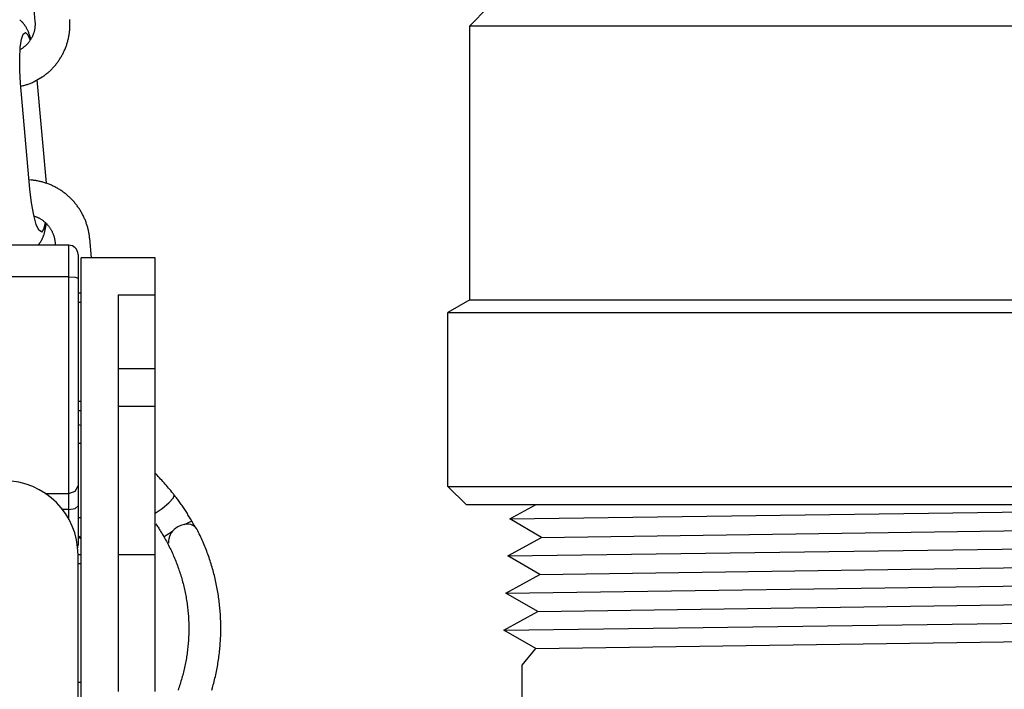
# Model space of a CAD drawing. Extents: x -285 to 5863, y 308 to 3178.
# Tile 356 of 622: x 1791.17 to 1794.49, y 974.29 to 976.55. Entities that reach past the tile are written whole.
import ezdxf

# ---------------------------------------------------------------- set-up
doc = ezdxf.new("R2010")
doc.units = 0
doc.header["$MEASUREMENT"] = 0
doc.header["$PDSIZE"] = 1
doc.layers.get('DEFPOINTS').update_dxf_attribs({"linetype": 'CONTINUOUS'})
for name, color, linetype in [('DIM', 3, 'CONTINUOUS'), ('GALV-4', 4, 'CONTINUOUS'), ('SPILL-BUCKET', 1, 'CONTINUOUS'), ('SWIVEL-ADAPTOR', 1, 'CONTINUOUS')]:
    doc.layers.add(name, color=color, linetype=linetype)
doc.styles.add('SIMPLEX', font='simplex')
doc.dimstyles.new('DIM64', dxfattribs={"dimscale": 64, "dimtxt": 0.09375, "dimasz": 0.09375, "dimexe": 0.0625, "dimexo": 0.0625, "dimgap": 0.046875, "dimtad": 1, "dimdec": 4, "dimzin": 3, "dimdsep": 46, "dimlunit": 4, "dimtxsty": 'SIMPLEX', "dimcen": 0, "dimclrd": 256, "dimclre": 256, "dimclrt": 256, "dimadec": 0, "dimazin": 0, "dimtfac": 1, "dimtdec": 4, "dimtmove": 0, "dimatfit": 3, "dimfxl": 1, "dimfrac": 2, "dimtolj": 1, "dimtzin": 0, "dimarcsym": 0})

# ---------------------------------------------------------------- blocks, each defined once
blk = doc.blocks.new('*D13')
at = {"layer": 'DEFPOINTS', "color": 0, "transparency": 16777216}
for p in [(1368.5472, 978.296), (2031.7725, 978.0147), (1368.5472, 700.5233)]:
    blk.add_point(p, dxfattribs=at)
at = {"layer": 'DIM', "lineweight": -2, "transparency": 16777216}
for p, q in [((1368.5472, 974.296), (1368.5472, 696.5233)), ((2031.7725, 974.0147), (2031.7725, 696.5233)), ((2025.7725, 700.5233), (1374.5472, 700.5233))]:
    blk.add_line(p, q, dxfattribs=at)
at = {"layer": 'DIM', "transparency": 16777216}
for points in [[(1374.5472, 701.5233), (1374.5472, 699.5233), (1368.5472, 700.5233)], [(2025.7725, 701.5233), (2025.7725, 699.5233), (2031.7725, 700.5233)]]:
    blk.add_solid(points, dxfattribs=at)
at = {"layer": 'DIM', "transparency": 16777216, "insert": (1700.1599, 708.0947), "char_height": 6, "attachment_point": 5, "style": 'SIMPLEX'}
blk.add_mtext('\\A1;55\'-3 1/4" (F.V. TANK SLAB)', dxfattribs=at)

msp = doc.modelspace()

# ---------------------------------------------------------------- linework, layer by layer
at = {"layer": 'GALV-4', "linetype": 'Continuous'}
for p, q in [((1792.82076, 974.8624), (1792.90692, 974.9098)), ((1792.92765, 974.79994), (1792.82076, 974.8624)), ((1792.8138, 974.73748), (1792.92765, 974.79994)), ((1792.92103, 974.67502), (1792.8138, 974.73748)), ((1792.80685, 974.61257), (1792.92103, 974.67502)), ((1792.91441, 974.55011), (1792.80685, 974.61257)), ((1792.80022, 974.48765), (1792.91441, 974.55011)), ((1792.90778, 974.42519), (1792.80022, 974.48765)), ((1792.90716, 974.42555), (1792.86127, 974.36946)), ((1792.86127, 974.36946), (1792.86127, 972.86965))]:
    msp.add_line(p, q, dxfattribs=at)
at = {"layer": 'GALV-4', "color": 7, "linetype": 'Continuous'}
for p, q in [((1792.82076, 974.8624), (1796.29527, 974.9098)), ((1792.92765, 974.79994), (1797.29158, 974.8624)), ((1792.8138, 974.73748), (1797.40527, 974.79994)), ((1792.92103, 974.67502), (1797.29821, 974.73748)), ((1792.80685, 974.61257), (1797.41222, 974.67502)), ((1792.91441, 974.55011), (1797.30483, 974.61257)), ((1792.80053, 974.48747), (1797.41918, 974.55011)), ((1792.90778, 974.42519), (1797.30483, 974.48775))]:
    msp.add_line(p, q, dxfattribs=at)
at = {"layer": 'SPILL-BUCKET', "color": 1}
for p, q in [((1791.18586, 976.89859), (1791.21838, 976.54112)), ((1791.16819, 976.54512), (1791.16698, 976.54603)), ((1791.16938, 976.54419), (1791.16819, 976.54512)), ((1791.17054, 976.54324), (1791.16938, 976.54419)), ((1791.17169, 976.54225), (1791.17054, 976.54324)), ((1791.17281, 976.54126), (1791.17169, 976.54225)), ((1791.17391, 976.54023), (1791.17281, 976.54126)), ((1791.17498, 976.53919), (1791.17391, 976.54023)), ((1791.17605, 976.53812), (1791.17498, 976.53919)), ((1791.17708, 976.53704), (1791.17605, 976.53812)), ((1791.1781, 976.53592), (1791.17708, 976.53704)), ((1791.1791, 976.53479), (1791.1781, 976.53592)), ((1791.18009, 976.53361), (1791.1791, 976.53479)), ((1791.18106, 976.53243), (1791.18009, 976.53361)), ((1791.21838, 976.54112), (1791.21846, 976.54023)), ((1791.21846, 976.54023), (1791.21852, 976.53934)), ((1791.21852, 976.53934), (1791.21866, 976.53725)), ((1791.21866, 976.53725), (1791.21874, 976.53515)), ((1791.21874, 976.53515), (1791.21879, 976.53306)), ((1791.33607, 976.54537), (1791.33588, 976.548)), ((1791.33626, 976.54226), (1791.33607, 976.54537)), ((1791.3364, 976.53914), (1791.33626, 976.54226)), ((1791.3365, 976.53602), (1791.3364, 976.53914)), ((1791.33655, 976.53291), (1791.3365, 976.53602)), ((1791.17889, 976.49804), (1791.18621, 976.50332)), ((1791.18203, 976.53119), (1791.18106, 976.53243)), ((1791.18297, 976.52994), (1791.18203, 976.53119)), ((1791.18392, 976.52863), (1791.18297, 976.52994)), ((1791.18485, 976.52731), (1791.18392, 976.52863)), ((1791.18579, 976.52591), (1791.18485, 976.52731)), ((1791.1867, 976.52449), (1791.18579, 976.52591)), ((1791.18621, 976.50332), (1791.19437, 976.4964)), ((1791.18765, 976.52297), (1791.1867, 976.52449)), ((1791.18856, 976.52144), (1791.18765, 976.52297)), ((1791.18952, 976.51977), (1791.18856, 976.52144)), ((1791.19045, 976.5181), (1791.18952, 976.51977)), ((1791.19143, 976.51624), (1791.19045, 976.5181)), ((1791.19238, 976.51437), (1791.19143, 976.51624)), ((1791.19339, 976.5123), (1791.19238, 976.51437)), ((1791.19436, 976.51021), (1791.19339, 976.5123)), ((1791.1954, 976.50786), (1791.19436, 976.51021)), ((1791.19642, 976.50548), (1791.1954, 976.50786)), ((1791.19736, 976.50317), (1791.19642, 976.50548)), ((1791.19827, 976.50084), (1791.19736, 976.50317)), ((1791.19912, 976.49857), (1791.19827, 976.50084)), ((1791.21364, 976.50019), (1791.21296, 976.49823)), ((1791.21428, 976.50217), (1791.21364, 976.50019)), ((1791.21488, 976.50417), (1791.21428, 976.50217)), ((1791.21544, 976.50617), (1791.21488, 976.50417)), ((1791.21595, 976.5082), (1791.21544, 976.50617)), ((1791.21643, 976.51022), (1791.21595, 976.5082)), ((1791.21686, 976.51227), (1791.21643, 976.51022)), ((1791.21724, 976.51432), (1791.21686, 976.51227)), ((1791.21759, 976.51638), (1791.21724, 976.51432)), ((1791.21789, 976.51844), (1791.21759, 976.51638)), ((1791.21815, 976.52052), (1791.21789, 976.51844)), ((1791.21836, 976.5226), (1791.21815, 976.52052)), ((1791.21854, 976.52469), (1791.21836, 976.5226)), ((1791.21866, 976.52677), (1791.21854, 976.52469)), ((1791.21875, 976.52887), (1791.21866, 976.52677)), ((1791.21879, 976.53096), (1791.21875, 976.52887)), ((1791.21879, 976.53306), (1791.21879, 976.53096)), ((1791.33416, 976.49877), (1791.3346, 976.50185)), ((1791.3346, 976.50185), (1791.335, 976.50493)), ((1791.335, 976.50493), (1791.33535, 976.50803)), ((1791.33535, 976.50803), (1791.33565, 976.51113)), ((1791.33565, 976.51113), (1791.33591, 976.51423)), ((1791.33591, 976.51423), (1791.33613, 976.51734)), ((1791.33613, 976.51734), (1791.3363, 976.52044)), ((1791.3363, 976.52044), (1791.33643, 976.52356)), ((1791.33643, 976.52356), (1791.33652, 976.52667)), ((1791.33652, 976.52667), (1791.33655, 976.52979)), ((1791.33655, 976.52979), (1791.33655, 976.53291)), ((1791.16893, 976.45341), (1791.17298, 976.48096)), ((1791.17298, 976.48096), (1791.17889, 976.49804)), ((1791.19539, 976.46791), (1791.19403, 976.46636)), ((1791.19437, 976.4964), (1791.20274, 976.47781)), ((1791.19672, 976.46949), (1791.19539, 976.46791)), ((1791.19801, 976.47111), (1791.19672, 976.46949)), ((1791.19927, 976.47275), (1791.19801, 976.47111)), ((1791.19995, 976.49628), (1791.19912, 976.49857)), ((1791.20049, 976.47442), (1791.19927, 976.47275)), ((1791.20074, 976.49404), (1791.19995, 976.49628)), ((1791.20168, 976.47611), (1791.20049, 976.47442)), ((1791.20151, 976.49177), (1791.20074, 976.49404)), ((1791.20224, 976.48954), (1791.20151, 976.49177)), ((1791.20283, 976.47783), (1791.20168, 976.47611)), ((1791.20295, 976.48728), (1791.20224, 976.48954)), ((1791.20394, 976.47958), (1791.20283, 976.47783)), ((1791.20364, 976.48504), (1791.20295, 976.48728)), ((1791.20432, 976.48278), (1791.20364, 976.48504)), ((1791.20502, 976.48135), (1791.20394, 976.47958)), ((1791.20482, 976.48106), (1791.20432, 976.48278)), ((1791.20606, 976.48314), (1791.20502, 976.48135)), ((1791.20706, 976.48496), (1791.20606, 976.48314)), ((1791.20802, 976.48679), (1791.20706, 976.48496)), ((1791.20894, 976.48865), (1791.20802, 976.48679)), ((1791.20983, 976.49053), (1791.20894, 976.48865)), ((1791.21067, 976.49243), (1791.20983, 976.49053)), ((1791.21148, 976.49434), (1791.21067, 976.49243)), ((1791.21224, 976.49628), (1791.21148, 976.49434)), ((1791.21296, 976.49823), (1791.21224, 976.49628)), ((1791.32644, 976.4655), (1791.32736, 976.46847)), ((1791.32736, 976.46847), (1791.32824, 976.47144)), ((1791.32824, 976.47144), (1791.32907, 976.47444)), ((1791.32907, 976.47444), (1791.32986, 976.47744)), ((1791.32986, 976.47744), (1791.3306, 976.48046)), ((1791.3306, 976.48046), (1791.33131, 976.48348)), ((1791.33131, 976.48348), (1791.33197, 976.48652)), ((1791.33197, 976.48652), (1791.33258, 976.48957)), ((1791.33258, 976.48957), (1791.33315, 976.49263)), ((1791.33315, 976.49263), (1791.33368, 976.49569)), ((1791.33368, 976.49569), (1791.33416, 976.49877)), ((1791.16707, 976.41752), (1791.16893, 976.45341)), ((1791.17183, 976.44805), (1791.16855, 976.44616)), ((1791.17359, 976.44913), (1791.17183, 976.44805)), ((1791.17533, 976.45024), (1791.17359, 976.44913)), ((1791.17704, 976.45139), (1791.17533, 976.45024)), ((1791.17873, 976.45257), (1791.17704, 976.45139)), ((1791.18039, 976.4538), (1791.17873, 976.45257)), ((1791.18202, 976.45506), (1791.18039, 976.4538)), ((1791.18363, 976.45635), (1791.18202, 976.45506)), ((1791.1852, 976.45768), (1791.18363, 976.45635)), ((1791.18675, 976.45905), (1791.1852, 976.45768)), ((1791.18827, 976.46044), (1791.18675, 976.45905)), ((1791.18976, 976.46187), (1791.18827, 976.46044)), ((1791.19122, 976.46334), (1791.18976, 976.46187)), ((1791.19264, 976.46483), (1791.19122, 976.46334)), ((1791.19403, 976.46636), (1791.19264, 976.46483)), ((1791.31217, 976.43119), (1791.31359, 976.43395)), ((1791.31359, 976.43395), (1791.31496, 976.43672)), ((1791.31496, 976.43672), (1791.31629, 976.43952)), ((1791.31629, 976.43952), (1791.31759, 976.44234)), ((1791.31759, 976.44234), (1791.31884, 976.44517)), ((1791.31884, 976.44517), (1791.32005, 976.44803)), ((1791.32005, 976.44803), (1791.32122, 976.4509)), ((1791.32122, 976.4509), (1791.32235, 976.45379)), ((1791.32235, 976.45379), (1791.32343, 976.45669)), ((1791.32343, 976.45669), (1791.32448, 976.45961)), ((1791.32448, 976.45961), (1791.32548, 976.46255)), ((1791.32548, 976.46255), (1791.32644, 976.4655)), ((1791.16753, 976.37608), (1791.16707, 976.41752)), ((1791.29223, 976.39995), (1791.29409, 976.40242)), ((1791.29409, 976.40242), (1791.29592, 976.40491)), ((1791.29592, 976.40491), (1791.29772, 976.40743)), ((1791.29772, 976.40743), (1791.29947, 976.40997)), ((1791.29947, 976.40997), (1791.30119, 976.41254)), ((1791.30119, 976.41254), (1791.30288, 976.41513)), ((1791.30288, 976.41513), (1791.30452, 976.41775)), ((1791.30452, 976.41775), (1791.30613, 976.42039)), ((1791.30613, 976.42039), (1791.3077, 976.42306)), ((1791.3077, 976.42306), (1791.30923, 976.42575)), ((1791.30923, 976.42575), (1791.31072, 976.42846)), ((1791.31072, 976.42846), (1791.31217, 976.43119)), ((1791.17028, 976.33229), (1791.16753, 976.37608)), ((1791.26024, 976.36663), (1791.26259, 976.36862)), ((1791.26259, 976.36862), (1791.26491, 976.37065)), ((1791.26491, 976.37065), (1791.2672, 976.37271)), ((1791.2672, 976.37271), (1791.26947, 976.37481)), ((1791.26947, 976.37481), (1791.2717, 976.37694)), ((1791.2717, 976.37694), (1791.2739, 976.3791)), ((1791.2739, 976.3791), (1791.27606, 976.3813)), ((1791.27606, 976.3813), (1791.2782, 976.38352)), ((1791.2782, 976.38352), (1791.28031, 976.38578)), ((1791.28031, 976.38578), (1791.28238, 976.38807)), ((1791.28238, 976.38807), (1791.28442, 976.39039)), ((1791.28442, 976.39039), (1791.28642, 976.39273)), ((1791.28642, 976.39273), (1791.28839, 976.39511)), ((1791.28839, 976.39511), (1791.29033, 976.39752)), ((1791.29033, 976.39752), (1791.29223, 976.39995)), ((1791.20479, 976.33321), (1791.20763, 976.3344)), ((1791.20763, 976.3344), (1791.21046, 976.33563)), ((1791.21046, 976.33563), (1791.21327, 976.33689)), ((1791.21327, 976.33689), (1791.21605, 976.33821)), ((1791.21605, 976.33821), (1791.24301, 976.35366)), ((1791.25692, 975.99507), (1791.22636, 976.34412)), ((1791.24301, 976.35366), (1791.24555, 976.3554)), ((1791.24555, 976.3554), (1791.24806, 976.35718)), ((1791.24806, 976.35718), (1791.25055, 976.359)), ((1791.25055, 976.359), (1791.25302, 976.36085)), ((1791.25302, 976.36085), (1791.25545, 976.36274)), ((1791.25545, 976.36274), (1791.25786, 976.36467)), ((1791.25786, 976.36467), (1791.26024, 976.36663)), ((1791.20158, 975.97484), (1791.17028, 976.33229)), ((1791.17113, 976.32259), (1791.17552, 976.32364)), ((1791.17552, 976.32364), (1791.17851, 976.32441)), ((1791.17851, 976.32441), (1791.18149, 976.32521)), ((1791.18149, 976.32521), (1791.18445, 976.32606)), ((1791.18445, 976.32606), (1791.1874, 976.32695)), ((1791.1874, 976.32695), (1791.19034, 976.32789)), ((1791.19034, 976.32789), (1791.19326, 976.32887)), ((1791.19326, 976.32887), (1791.19616, 976.32989)), ((1791.19616, 976.32989), (1791.19906, 976.33095)), ((1791.19906, 976.33095), (1791.20193, 976.33206)), ((1791.20193, 976.33206), (1791.20479, 976.33321)), ((1791.20581, 976.00574), (1791.19883, 976.00622)), ((1791.20889, 976.00546), (1791.20581, 976.00574)), ((1791.21197, 976.00513), (1791.20889, 976.00546)), ((1791.21504, 976.00476), (1791.21197, 976.00513)), ((1791.21811, 976.00434), (1791.21504, 976.00476)), ((1791.22117, 976.00388), (1791.21811, 976.00434)), ((1791.22423, 976.00338), (1791.22117, 976.00388)), ((1791.22727, 976.00283), (1791.22423, 976.00338)), ((1791.23031, 976.00224), (1791.22727, 976.00283)), ((1791.23335, 976.0016), (1791.23031, 976.00224)), ((1791.2069, 975.92864), (1791.20158, 975.97484)), ((1791.23637, 976.00092), (1791.23335, 976.0016)), ((1791.23939, 976.00019), (1791.23637, 976.00092)), ((1791.24239, 975.99942), (1791.23939, 976.00019)), ((1791.24538, 975.99861), (1791.24239, 975.99942)), ((1791.24836, 975.99775), (1791.24538, 975.99861)), ((1791.25133, 975.99686), (1791.24836, 975.99775)), ((1791.25429, 975.99591), (1791.25133, 975.99686)), ((1791.25723, 975.99493), (1791.25429, 975.99591)), ((1791.26016, 975.9939), (1791.25723, 975.99493)), ((1791.26308, 975.99283), (1791.26016, 975.9939)), ((1791.26598, 975.99171), (1791.26308, 975.99283)), ((1791.26886, 975.99056), (1791.26598, 975.99171)), ((1791.27173, 975.98936), (1791.26886, 975.99056)), ((1791.27458, 975.98812), (1791.27173, 975.98936)), ((1791.27742, 975.98685), (1791.27458, 975.98812)), ((1791.28023, 975.98552), (1791.27742, 975.98685)), ((1791.28303, 975.98416), (1791.28023, 975.98552)), ((1791.2858, 975.98276), (1791.28303, 975.98416)), ((1791.28856, 975.98132), (1791.2858, 975.98276)), ((1791.2913, 975.97984), (1791.28856, 975.98132)), ((1791.29401, 975.97831), (1791.2913, 975.97984)), ((1791.29671, 975.97675), (1791.29401, 975.97831)), ((1791.29938, 975.97515), (1791.29671, 975.97675)), ((1791.30203, 975.97352), (1791.29938, 975.97515)), ((1791.30465, 975.97184), (1791.30203, 975.97352)), ((1791.30725, 975.97012), (1791.30465, 975.97184)), ((1791.30983, 975.96837), (1791.30725, 975.97012)), ((1791.31238, 975.96658), (1791.30983, 975.96837)), ((1791.31491, 975.96476), (1791.31238, 975.96658)), ((1791.31741, 975.96289), (1791.31491, 975.96476)), ((1791.31988, 975.961), (1791.31741, 975.96289)), ((1791.32233, 975.95906), (1791.31988, 975.961)), ((1791.32475, 975.95709), (1791.32233, 975.95906)), ((1791.32714, 975.95509), (1791.32475, 975.95709)), ((1791.3295, 975.95305), (1791.32714, 975.95509)), ((1791.33184, 975.95098), (1791.3295, 975.95305)), ((1791.33414, 975.94887), (1791.33184, 975.95098)), ((1791.33641, 975.94673), (1791.33414, 975.94887)), ((1791.33866, 975.94456), (1791.33641, 975.94673)), ((1791.34087, 975.94236), (1791.33866, 975.94456)), ((1791.34305, 975.94012), (1791.34087, 975.94236)), ((1791.3452, 975.93785), (1791.34305, 975.94012)), ((1791.34731, 975.93556), (1791.3452, 975.93785)), ((1791.34939, 975.93323), (1791.34731, 975.93556)), ((1791.21418, 975.88788), (1791.2069, 975.92864)), ((1791.35144, 975.93087), (1791.34939, 975.93323)), ((1791.35346, 975.92848), (1791.35144, 975.93087)), ((1791.35544, 975.92607), (1791.35346, 975.92848)), ((1791.35739, 975.92362), (1791.35544, 975.92607)), ((1791.3593, 975.92115), (1791.35739, 975.92362)), ((1791.36118, 975.91865), (1791.3593, 975.92115)), ((1791.36302, 975.91612), (1791.36118, 975.91865)), ((1791.36482, 975.91357), (1791.36302, 975.91612)), ((1791.36659, 975.91099), (1791.36482, 975.91357)), ((1791.36832, 975.90839), (1791.36659, 975.91099)), ((1791.37002, 975.90576), (1791.36832, 975.90839)), ((1791.37168, 975.90311), (1791.37002, 975.90576)), ((1791.37329, 975.90043), (1791.37168, 975.90311)), ((1791.22275, 975.85629), (1791.21418, 975.88788)), ((1791.21505, 975.88469), (1791.22004, 975.88292)), ((1791.22004, 975.88292), (1791.22199, 975.88219)), ((1791.22199, 975.88219), (1791.22393, 975.88141)), ((1791.22393, 975.88141), (1791.22585, 975.88059)), ((1791.22585, 975.88059), (1791.22775, 975.87973)), ((1791.22775, 975.87973), (1791.22964, 975.87883)), ((1791.22964, 975.87883), (1791.2315, 975.87789)), ((1791.2315, 975.87789), (1791.23335, 975.87691)), ((1791.23335, 975.87691), (1791.23518, 975.87589)), ((1791.23518, 975.87589), (1791.23699, 975.87484)), ((1791.23699, 975.87484), (1791.23877, 975.87374)), ((1791.23877, 975.87374), (1791.24054, 975.87261)), ((1791.24054, 975.87261), (1791.24228, 975.87144)), ((1791.24228, 975.87144), (1791.24399, 975.87023)), ((1791.24399, 975.87023), (1791.24568, 975.86899)), ((1791.24568, 975.86899), (1791.24735, 975.86772)), ((1791.37487, 975.89774), (1791.37329, 975.90043)), ((1791.37642, 975.89502), (1791.37487, 975.89774)), ((1791.37792, 975.89227), (1791.37642, 975.89502)), ((1791.37938, 975.88951), (1791.37792, 975.89227)), ((1791.3808, 975.88672), (1791.37938, 975.88951)), ((1791.38219, 975.88392), (1791.3808, 975.88672)), ((1791.38353, 975.8811), (1791.38219, 975.88392)), ((1791.38484, 975.87825), (1791.38353, 975.8811)), ((1791.3861, 975.87539), (1791.38484, 975.87825)), ((1791.38732, 975.87252), (1791.3861, 975.87539)), ((1791.3885, 975.86962), (1791.38732, 975.87252)), ((1791.38964, 975.86671), (1791.3885, 975.86962)), ((1791.23183, 975.83675), (1791.22275, 975.85629)), ((1791.2406, 975.83104), (1791.23183, 975.83675)), ((1791.24825, 975.83968), (1791.2406, 975.83104)), ((1791.24735, 975.86772), (1791.24899, 975.86641)), ((1791.24825, 975.83968), (1791.25451, 975.86154)), ((1791.24899, 975.86641), (1791.2506, 975.86506)), ((1791.2506, 975.86506), (1791.25219, 975.86368)), ((1791.25219, 975.86368), (1791.25374, 975.86227)), ((1791.25224, 975.83413), (1791.2528, 975.83665)), ((1791.2528, 975.83665), (1791.25333, 975.83921)), ((1791.25333, 975.83921), (1791.25382, 975.8417)), ((1791.25374, 975.86227), (1791.25527, 975.86082)), ((1791.25382, 975.8417), (1791.25428, 975.84422)), ((1791.25428, 975.84422), (1791.2547, 975.84667)), ((1791.2547, 975.84667), (1791.2551, 975.84916)), ((1791.2551, 975.84916), (1791.25547, 975.85158)), ((1791.25527, 975.86082), (1791.25677, 975.85935)), ((1791.25547, 975.85158), (1791.25582, 975.85403)), ((1791.25582, 975.85403), (1791.25615, 975.85644)), ((1791.25615, 975.85644), (1791.25646, 975.85888)), ((1791.25646, 975.85888), (1791.25655, 975.85956)), ((1791.25677, 975.85935), (1791.25823, 975.85784)), ((1791.25823, 975.85784), (1791.25967, 975.8563)), ((1791.25967, 975.8563), (1791.26107, 975.85473)), ((1791.26107, 975.85473), (1791.26245, 975.85314)), ((1791.26245, 975.85314), (1791.26379, 975.85151)), ((1791.26379, 975.85151), (1791.26509, 975.84986)), ((1791.26509, 975.84986), (1791.26636, 975.84818)), ((1791.26636, 975.84818), (1791.2676, 975.84648)), ((1791.2676, 975.84648), (1791.2688, 975.84475)), ((1791.2688, 975.84475), (1791.26997, 975.84299)), ((1791.26997, 975.84299), (1791.2711, 975.84121)), ((1791.2711, 975.84121), (1791.27219, 975.83941)), ((1791.27219, 975.83941), (1791.27325, 975.83759)), ((1791.27325, 975.83759), (1791.27427, 975.83574)), ((1791.39073, 975.86378), (1791.38964, 975.86671)), ((1791.39179, 975.86084), (1791.39073, 975.86378)), ((1791.3928, 975.85788), (1791.39179, 975.86084)), ((1791.39377, 975.85491), (1791.3928, 975.85788)), ((1791.3947, 975.85192), (1791.39377, 975.85491)), ((1791.39558, 975.84893), (1791.3947, 975.85192)), ((1791.39643, 975.84592), (1791.39558, 975.84893)), ((1791.39723, 975.8429), (1791.39643, 975.84592)), ((1791.39798, 975.83986), (1791.39723, 975.8429)), ((1791.39869, 975.83682), (1791.39798, 975.83986)), ((1791.39936, 975.83377), (1791.39869, 975.83682)), ((1791.24018, 975.80169), (1791.24095, 975.80304)), ((1791.24095, 975.80304), (1791.24169, 975.80439)), ((1791.24169, 975.80439), (1791.24242, 975.8058)), ((1791.24202, 975.82996), (1791.24244, 975.83017)), ((1791.24242, 975.8058), (1791.24312, 975.80721)), ((1791.24312, 975.80721), (1791.24383, 975.80869)), ((1791.24383, 975.80869), (1791.24451, 975.81018)), ((1791.24451, 975.81018), (1791.2452, 975.81176)), ((1791.2452, 975.81176), (1791.24586, 975.81334)), ((1791.24586, 975.81334), (1791.24653, 975.81505)), ((1791.24653, 975.81505), (1791.24717, 975.81675)), ((1791.24717, 975.81675), (1791.24784, 975.81862)), ((1791.24784, 975.81862), (1791.24848, 975.82049)), ((1791.24848, 975.82049), (1791.24914, 975.82255)), ((1791.24914, 975.82255), (1791.24976, 975.82461)), ((1791.24976, 975.82461), (1791.25042, 975.82689)), ((1791.25042, 975.82689), (1791.25103, 975.82919)), ((1791.25103, 975.82919), (1791.25165, 975.83165)), ((1791.25165, 975.83165), (1791.25224, 975.83413)), ((1791.27427, 975.83574), (1791.27525, 975.83388)), ((1791.27525, 975.83388), (1791.27619, 975.83199)), ((1791.27619, 975.83199), (1791.27709, 975.83009)), ((1791.27709, 975.83009), (1791.27796, 975.82817)), ((1791.27796, 975.82817), (1791.27878, 975.82623)), ((1791.27878, 975.82623), (1791.27957, 975.82427)), ((1791.27957, 975.82427), (1791.28031, 975.8223)), ((1791.28031, 975.8223), (1791.28102, 975.82032)), ((1791.28102, 975.82032), (1791.28168, 975.81832)), ((1791.28168, 975.81832), (1791.2823, 975.8163)), ((1791.2823, 975.8163), (1791.28288, 975.81428)), ((1791.28288, 975.81428), (1791.28342, 975.81225)), ((1791.28342, 975.81225), (1791.28391, 975.8102)), ((1791.28391, 975.8102), (1791.28437, 975.80815)), ((1791.28437, 975.80815), (1791.28478, 975.80609)), ((1791.28478, 975.80609), (1791.28515, 975.80401)), ((1791.28515, 975.80401), (1791.28547, 975.80194)), ((1791.39998, 975.83071), (1791.39936, 975.83377)), ((1791.40057, 975.82764), (1791.39998, 975.83071)), ((1791.4011, 975.82456), (1791.40057, 975.82764)), ((1791.4016, 975.82148), (1791.4011, 975.82456)), ((1791.40204, 975.81839), (1791.4016, 975.82148)), ((1791.40245, 975.81529), (1791.40204, 975.81839)), ((1791.40281, 975.81219), (1791.40245, 975.81529)), ((1791.403, 975.81029), (1791.40281, 975.81219)), ((1791.40319, 975.80839), (1791.403, 975.81029)), ((1791.40907, 975.74374), (1791.40319, 975.80839)), ((1791.22825, 975.78616), (1791.22934, 975.78726)), ((1791.22934, 975.78726), (1791.23039, 975.78836)), ((1791.23039, 975.78836), (1791.2314, 975.78948)), ((1791.2314, 975.78948), (1791.23239, 975.79063)), ((1791.23239, 975.79063), (1791.23335, 975.79178)), ((1791.23335, 975.79178), (1791.2343, 975.79296)), ((1791.2343, 975.79296), (1791.2352, 975.79415)), ((1791.2352, 975.79415), (1791.23609, 975.79536)), ((1791.23609, 975.79536), (1791.23695, 975.79658)), ((1791.23695, 975.79658), (1791.2378, 975.79784)), ((1791.2378, 975.79784), (1791.23861, 975.7991)), ((1791.23861, 975.7991), (1791.23941, 975.8004)), ((1791.23941, 975.8004), (1791.24018, 975.80169)), ((1791.28547, 975.80194), (1791.28576, 975.79986)), ((1791.28576, 975.79986), (1791.28596, 975.79813)), ((1791.28596, 975.79813), (1791.28613, 975.79641)), ((1791.28613, 975.79641), (1791.28706, 975.78617))]:
    msp.add_line(p, q, dxfattribs=at)
at = {"layer": 'SPILL-BUCKET', "linetype": 'Continuous'}
for p, q in [((1791.33261, 975.78617), (1790.89541, 975.78617)), ((1791.33261, 975.77829), (1791.33261, 975.78617)), ((1791.33261, 975.75566), (1791.33261, 975.77829)), ((1791.33261, 975.72112), (1791.33261, 975.75566)), ((1791.36384, 975.75494), (1791.36384, 975.74903)), ((1791.36384, 975.74903), (1791.36384, 975.73206)), ((1791.33261, 975.67904), (1791.33261, 975.72112)), ((1791.36384, 975.73206), (1791.36384, 975.70616)), ((1791.36384, 975.70616), (1791.36384, 975.67459)), ((1791.33261, 975.67904), (1790.89541, 975.67904)), ((1791.33261, 975.67904), (1791.35469, 975.67774)), ((1791.33261, 975.58566), (1791.33261, 975.67904)), ((1791.35469, 975.67774), (1791.36384, 975.67459)), ((1791.36384, 975.68651), (1791.36384, 975.54024)), ((1791.36384, 975.68597), (1791.36384, 975.68651)), ((1791.36384, 975.67459), (1791.36384, 975.57388)), ((1791.37383, 975.62388), (1791.36384, 975.62388)), ((1791.33261, 975.49208), (1791.33261, 975.58566)), ((1791.37383, 975.59265), (1791.36384, 975.59265)), ((1791.36384, 975.57388), (1791.36384, 975.47313)), ((1791.36384, 975.54024), (1791.36384, 975.53693)), ((1791.36384, 975.53693), (1791.36384, 975.53092)), ((1791.36384, 975.53092), (1791.36384, 975.52475)), ((1791.36384, 975.52475), (1791.36384, 975.51713)), ((1791.33261, 975.39975), (1791.33261, 975.49208)), ((1791.36384, 975.47313), (1791.36384, 975.37435)), ((1791.33261, 975.31011), (1791.33261, 975.39975)), ((1791.36384, 975.37435), (1791.36384, 975.27948)), ((1791.33261, 975.22457), (1791.33261, 975.31011)), ((1791.36384, 975.33428), (1791.36384, 975.32487)), ((1791.36384, 975.32487), (1791.36384, 975.31748)), ((1791.36384, 975.31748), (1791.36384, 975.31372)), ((1791.36384, 975.31372), (1791.36384, 975.31133)), ((1791.36384, 975.31133), (1791.36384, 975.20869)), ((1791.36384, 975.27948), (1791.36384, 975.1904)), ((1791.36384, 975.25968), (1791.37383, 975.25968)), ((1791.33261, 975.14447), (1791.33261, 975.22457)), ((1791.36384, 975.22845), (1791.37383, 975.22845)), ((1791.36384, 975.20869), (1791.36384, 975.2004)), ((1791.37027, 975.17858), (1791.36382, 975.18095)), ((1791.36384, 975.2004), (1791.36384, 975.18623)), ((1791.36384, 975.1904), (1791.36384, 975.10886)), ((1791.36384, 975.18623), (1791.36384, 975.16653)), ((1791.33261, 975.07105), (1791.33261, 975.14447)), ((1791.36384, 975.16653), (1791.36384, 975.14187)), ((1791.36384, 975.14187), (1791.36384, 975.11322)), ((1791.37382, 975.11717), (1791.36382, 975.11717)), ((1791.36384, 975.11322), (1791.36384, 975.08124)), ((1791.36384, 975.10886), (1791.36384, 975.03649)), ((1791.36384, 975.08124), (1791.36384, 975.02537)), ((1791.33261, 975.00545), (1791.33261, 975.07105)), ((1791.36384, 975.03649), (1791.36384, 974.9747)), ((1791.63043, 975.00971), (1791.62367, 975.0165)), ((1791.63447, 975.00557), (1791.63043, 975.00971)), ((1791.63848, 975.00139), (1791.63447, 975.00557)), ((1791.33261, 974.94872), (1791.33261, 975.00545)), ((1791.35469, 974.95633), (1791.36384, 974.9747)), ((1791.36384, 974.9747), (1791.36384, 974.94461)), ((1791.64246, 974.99718), (1791.63848, 975.00139)), ((1791.64641, 974.99294), (1791.64246, 974.99718)), ((1791.65033, 974.98867), (1791.64641, 974.99294)), ((1791.65422, 974.98436), (1791.65033, 974.98867)), ((1791.65807, 974.98003), (1791.65422, 974.98436)), ((1791.6619, 974.97566), (1791.65807, 974.98003)), ((1791.66569, 974.97126), (1791.6619, 974.97566)), ((1791.25344, 974.94872), (1791.33261, 974.94872)), ((1791.33261, 974.94872), (1791.35469, 974.95633)), ((1791.33261, 974.92465), (1791.33261, 974.94872)), ((1791.36384, 974.94461), (1791.36384, 974.90623)), ((1791.66945, 974.96684), (1791.66569, 974.97126)), ((1791.67317, 974.96238), (1791.66945, 974.96684)), ((1791.67687, 974.95789), (1791.67317, 974.96238)), ((1791.68053, 974.95338), (1791.67687, 974.95789)), ((1791.68416, 974.94883), (1791.68053, 974.95338)), ((1791.68612, 974.94634), (1791.68416, 974.94883)), ((1791.68529, 974.93367), (1791.68807, 974.94385)), ((1791.68807, 974.94385), (1791.68612, 974.94634)), ((1791.68935, 974.9422), (1791.68807, 974.94385)), ((1791.69062, 974.94055), (1791.68935, 974.9422)), ((1791.69308, 974.93734), (1791.69062, 974.94055)), ((1791.33261, 974.89394), (1791.33261, 974.92465)), ((1791.35469, 974.89754), (1791.36384, 974.90623)), ((1791.36384, 974.90623), (1791.36384, 974.86211)), ((1791.6471, 974.89716), (1791.67004, 974.91629)), ((1791.67004, 974.91629), (1791.68529, 974.93367)), ((1791.69552, 974.93411), (1791.69308, 974.93734)), ((1791.69795, 974.93087), (1791.69552, 974.93411)), ((1791.70036, 974.92761), (1791.69795, 974.93087)), ((1791.70276, 974.92433), (1791.70036, 974.92761)), ((1791.70514, 974.92104), (1791.70276, 974.92433)), ((1791.70751, 974.91773), (1791.70514, 974.92104)), ((1791.70987, 974.9144), (1791.70751, 974.91773)), ((1791.71221, 974.91106), (1791.70987, 974.9144)), ((1791.71453, 974.9077), (1791.71221, 974.91106)), ((1791.71684, 974.90433), (1791.71453, 974.9077)), ((1791.33261, 974.89394), (1791.31187, 974.89394)), ((1791.33261, 974.89394), (1791.35469, 974.89754)), ((1791.33261, 974.87786), (1791.33261, 974.89394)), ((1791.33261, 974.86237), (1791.33261, 974.87786)), ((1791.62366, 974.88227), (1791.6471, 974.89716)), ((1791.71913, 974.90094), (1791.71684, 974.90433)), ((1791.7214, 974.89754), (1791.71913, 974.90094)), ((1791.72366, 974.89412), (1791.7214, 974.89754)), ((1791.72591, 974.89069), (1791.72366, 974.89412)), ((1791.72813, 974.88725), (1791.72591, 974.89069)), ((1791.73034, 974.8838), (1791.72813, 974.88725)), ((1791.73253, 974.88033), (1791.73034, 974.8838)), ((1791.7347, 974.87685), (1791.73253, 974.88033)), ((1791.73686, 974.87336), (1791.7347, 974.87685)), ((1791.739, 974.86986), (1791.73686, 974.87336)), ((1791.36382, 974.86734), (1791.37382, 974.86734)), ((1791.36384, 974.86793), (1791.36384, 974.86243)), ((1791.36384, 974.86243), (1791.36384, 974.84627)), ((1791.36384, 974.86211), (1791.36384, 974.82503)), ((1791.36384, 974.84627), (1791.36384, 974.83651)), ((1791.62819, 974.84229), (1791.62576, 974.84229)), ((1791.62592, 974.84609), (1791.62793, 974.84314)), ((1791.62793, 974.84314), (1791.62993, 974.84018)), ((1791.62993, 974.84018), (1791.63192, 974.8372)), ((1791.71339, 974.84162), (1791.70516, 974.83825)), ((1791.72134, 974.84375), (1791.71339, 974.84162)), ((1791.72925, 974.84477), (1791.72134, 974.84375)), ((1791.72267, 974.84396), (1791.74046, 974.85308)), ((1791.73649, 974.8447), (1791.72925, 974.84477)), ((1791.7445, 974.84332), (1791.73649, 974.8447)), ((1791.74112, 974.86635), (1791.739, 974.86986)), ((1791.74046, 974.85308), (1791.74748, 974.85554)), ((1791.74322, 974.86282), (1791.74112, 974.86635)), ((1791.7453, 974.85929), (1791.74322, 974.86282)), ((1791.75132, 974.84075), (1791.7445, 974.84332)), ((1791.74639, 974.85742), (1791.7453, 974.85929)), ((1791.74748, 974.85554), (1791.74639, 974.85742)), ((1791.74869, 974.85344), (1791.74748, 974.85554)), ((1791.74989, 974.85135), (1791.74869, 974.85344)), ((1791.75271, 974.84635), (1791.74989, 974.85135)), ((1791.75852, 974.83591), (1791.75132, 974.84075)), ((1791.75549, 974.84133), (1791.75271, 974.84635)), ((1791.75837, 974.83603), (1791.75549, 974.84133)), ((1791.36384, 974.82503), (1791.36384, 974.79701)), ((1791.36892, 974.80216), (1791.36384, 974.80645)), ((1791.63192, 974.8372), (1791.63389, 974.83421)), ((1791.63389, 974.83421), (1791.63585, 974.8312)), ((1791.63585, 974.8312), (1791.6378, 974.82819)), ((1791.6378, 974.82819), (1791.63973, 974.82516)), ((1791.63973, 974.82516), (1791.64164, 974.82212)), ((1791.64164, 974.82212), (1791.64354, 974.81907)), ((1791.64354, 974.81907), (1791.64543, 974.81601)), ((1791.64543, 974.81601), (1791.64729, 974.81294)), ((1791.64729, 974.81294), (1791.64915, 974.80986)), ((1791.64915, 974.80986), (1791.65098, 974.80677)), ((1791.65098, 974.80677), (1791.6528, 974.80367)), ((1791.65406, 974.8015), (1791.66147, 974.8076)), ((1791.66147, 974.8076), (1791.68267, 974.82104)), ((1791.67472, 974.80942), (1791.67188, 974.80311)), ((1791.67846, 974.81559), (1791.67472, 974.80942)), ((1791.68293, 974.82133), (1791.67846, 974.81559)), ((1791.68812, 974.82664), (1791.68293, 974.82133)), ((1791.69424, 974.83167), (1791.68812, 974.82664)), ((1791.70077, 974.83592), (1791.69424, 974.83167)), ((1791.70516, 974.83825), (1791.70077, 974.83592)), ((1791.76372, 974.82982), (1791.75852, 974.83591)), ((1791.76492, 974.82728), (1791.76372, 974.82982)), ((1791.76514, 974.82734), (1791.76512, 974.82739)), ((1791.76516, 974.8273), (1791.76514, 974.82734)), ((1791.76777, 974.82219), (1791.76516, 974.8273)), ((1791.77032, 974.81705), (1791.76777, 974.82219)), ((1791.77283, 974.81189), (1791.77032, 974.81705)), ((1791.77531, 974.80672), (1791.77283, 974.81189)), ((1791.77774, 974.80153), (1791.77531, 974.80672)), ((1791.36383, 974.8039), (1791.36892, 974.7995)), ((1791.36384, 974.79701), (1791.36384, 974.77957)), ((1791.36384, 974.77957), (1791.36384, 974.77365)), ((1791.37383, 974.79766), (1791.36892, 974.80216)), ((1791.36892, 974.7995), (1791.37383, 974.7949)), ((1791.6528, 974.80367), (1791.65343, 974.80259)), ((1791.65343, 974.80259), (1791.65406, 974.8015)), ((1791.65406, 974.8015), (1791.65539, 974.79919)), ((1791.65539, 974.79919), (1791.65671, 974.79686)), ((1791.65671, 974.79686), (1791.65931, 974.79225)), ((1791.65931, 974.79225), (1791.66186, 974.78761)), ((1791.66186, 974.78761), (1791.66437, 974.78295)), ((1791.66437, 974.78295), (1791.66684, 974.77827)), ((1791.66684, 974.77827), (1791.66928, 974.77356)), ((1791.66979, 974.79585), (1791.66892, 974.7887)), ((1791.66892, 974.7887), (1791.66944, 974.78073)), ((1791.66928, 974.77356), (1791.67167, 974.76884)), ((1791.67188, 974.80311), (1791.66979, 974.79585)), ((1791.78014, 974.79632), (1791.77774, 974.80153)), ((1791.78249, 974.79108), (1791.78014, 974.79632)), ((1791.7848, 974.78583), (1791.78249, 974.79108)), ((1791.78707, 974.78057), (1791.7848, 974.78583)), ((1791.7893, 974.77528), (1791.78707, 974.78057)), ((1791.79149, 974.76998), (1791.7893, 974.77528)), ((1791.67167, 974.76884), (1791.67402, 974.7641)), ((1791.67402, 974.7641), (1791.67633, 974.75933)), ((1791.67633, 974.75933), (1791.67861, 974.75455)), ((1791.67861, 974.75455), (1791.68084, 974.74975)), ((1791.68084, 974.74975), (1791.68303, 974.74493)), ((1791.68303, 974.74493), (1791.68517, 974.74009)), ((1791.68517, 974.74009), (1791.68728, 974.73523)), ((1791.79363, 974.76466), (1791.79149, 974.76998)), ((1791.79574, 974.75933), (1791.79363, 974.76466)), ((1791.7978, 974.75397), (1791.79574, 974.75933)), ((1791.79982, 974.74861), (1791.7978, 974.75397)), ((1791.80179, 974.74322), (1791.79982, 974.74861)), ((1791.80373, 974.73782), (1791.80179, 974.74322)), ((1791.68728, 974.73523), (1791.68935, 974.73036)), ((1791.68935, 974.73036), (1791.69137, 974.72546)), ((1791.69137, 974.72546), (1791.69335, 974.72056)), ((1791.69335, 974.72056), (1791.6953, 974.71563)), ((1791.6953, 974.71563), (1791.69719, 974.71069)), ((1791.69719, 974.71069), (1791.69905, 974.70573)), ((1791.80562, 974.73241), (1791.80373, 974.73782)), ((1791.80747, 974.72698), (1791.80562, 974.73241)), ((1791.80928, 974.72154), (1791.80747, 974.72698)), ((1791.81104, 974.71608), (1791.80928, 974.72154)), ((1791.81276, 974.71061), (1791.81104, 974.71608)), ((1791.81444, 974.70513), (1791.81276, 974.71061)), ((1791.69905, 974.70573), (1791.70086, 974.70076)), ((1791.70086, 974.70076), (1791.70264, 974.69577)), ((1791.70264, 974.69577), (1791.70436, 974.69077)), ((1791.70436, 974.69077), (1791.70605, 974.68575)), ((1791.70605, 974.68575), (1791.70769, 974.68072)), ((1791.70769, 974.68072), (1791.70929, 974.67567)), ((1791.70929, 974.67567), (1791.71085, 974.67061)), ((1791.81607, 974.69963), (1791.81444, 974.70513)), ((1791.81766, 974.69412), (1791.81607, 974.69963)), ((1791.81921, 974.6886), (1791.81766, 974.69412)), ((1791.82072, 974.68306), (1791.81921, 974.6886)), ((1791.82218, 974.67752), (1791.82072, 974.68306)), ((1791.82359, 974.67196), (1791.82218, 974.67752)), ((1791.71085, 974.67061), (1791.71237, 974.66554)), ((1791.71237, 974.66554), (1791.71384, 974.66045)), ((1791.71384, 974.66045), (1791.71526, 974.65536)), ((1791.71526, 974.65536), (1791.71665, 974.65025)), ((1791.71665, 974.65025), (1791.71799, 974.64513)), ((1791.71799, 974.64513), (1791.71929, 974.64)), ((1791.82497, 974.66639), (1791.82359, 974.67196)), ((1791.8263, 974.66081), (1791.82497, 974.66639)), ((1791.82758, 974.65522), (1791.8263, 974.66081)), ((1791.82882, 974.64963), (1791.82758, 974.65522)), ((1791.83002, 974.64402), (1791.82882, 974.64963)), ((1791.83117, 974.6384), (1791.83002, 974.64402)), ((1791.71929, 974.64), (1791.72054, 974.63485)), ((1791.72054, 974.63485), (1791.72175, 974.6297)), ((1791.72175, 974.6297), (1791.72291, 974.62454)), ((1791.72291, 974.62454), (1791.72403, 974.61936)), ((1791.72403, 974.61936), (1791.72511, 974.61418)), ((1791.72511, 974.61418), (1791.72615, 974.60899)), ((1791.72615, 974.60899), (1791.72713, 974.60379)), ((1791.83228, 974.63278), (1791.83117, 974.6384)), ((1791.83335, 974.62714), (1791.83228, 974.63278)), ((1791.83437, 974.6215), (1791.83335, 974.62714)), ((1791.83535, 974.61585), (1791.83437, 974.6215)), ((1791.83628, 974.61019), (1791.83535, 974.61585)), ((1791.83716, 974.60453), (1791.83628, 974.61019)), ((1791.72713, 974.60379), (1791.72808, 974.59858)), ((1791.72808, 974.59858), (1791.72898, 974.59336)), ((1791.72898, 974.59336), (1791.72983, 974.58814)), ((1791.72983, 974.58814), (1791.73065, 974.58291)), ((1791.73065, 974.58291), (1791.73141, 974.57767)), ((1791.73141, 974.57767), (1791.73213, 974.57243)), ((1791.83801, 974.59885), (1791.83716, 974.60453)), ((1791.8388, 974.59318), (1791.83801, 974.59885)), ((1791.83956, 974.58749), (1791.8388, 974.59318)), ((1791.84027, 974.5818), (1791.83956, 974.58749)), ((1791.84093, 974.5761), (1791.84027, 974.5818)), ((1791.84155, 974.5704), (1791.84093, 974.5761)), ((1791.73213, 974.57243), (1791.73281, 974.56718)), ((1791.73281, 974.56718), (1791.73344, 974.56193)), ((1791.73344, 974.56193), (1791.73403, 974.55666)), ((1791.73403, 974.55666), (1791.73457, 974.5514)), ((1791.73457, 974.5514), (1791.73507, 974.54613)), ((1791.73507, 974.54613), (1791.73552, 974.54086)), ((1791.73552, 974.54086), (1791.73593, 974.53558)), ((1791.84212, 974.5647), (1791.84155, 974.5704)), ((1791.84265, 974.55899), (1791.84212, 974.5647)), ((1791.84314, 974.55327), (1791.84265, 974.55899)), ((1791.84358, 974.54756), (1791.84314, 974.55327)), ((1791.84397, 974.54184), (1791.84358, 974.54756)), ((1791.84432, 974.53611), (1791.84397, 974.54184)), ((1791.73593, 974.53558), (1791.73629, 974.5303)), ((1791.73629, 974.5303), (1791.73661, 974.52502)), ((1791.73661, 974.52502), (1791.73688, 974.51973)), ((1791.73688, 974.51973), (1791.73711, 974.51444)), ((1791.73711, 974.51444), (1791.73729, 974.50915)), ((1791.73729, 974.50915), (1791.73743, 974.50386)), ((1791.84463, 974.53039), (1791.84432, 974.53611)), ((1791.84488, 974.52466), (1791.84463, 974.53039)), ((1791.8451, 974.51893), (1791.84488, 974.52466)), ((1791.84527, 974.5132), (1791.8451, 974.51893)), ((1791.84539, 974.50747), (1791.84527, 974.5132)), ((1791.84547, 974.50173), (1791.84539, 974.50747)), ((1791.73732, 974.47665), (1791.73715, 974.47136)), ((1791.73745, 974.48194), (1791.73732, 974.47665)), ((1791.73743, 974.50386), (1791.73757, 974.49426)), ((1791.73754, 974.48723), (1791.73745, 974.48194)), ((1791.73757, 974.49426), (1791.73754, 974.48723)), ((1791.84519, 974.47306), (1791.84534, 974.4788)), ((1791.84534, 974.4788), (1791.84544, 974.48453)), ((1791.84544, 974.48453), (1791.84549, 974.49026)), ((1791.8455, 974.496), (1791.84547, 974.50173)), ((1791.84549, 974.49026), (1791.8455, 974.496)), ((1791.7356, 974.44494), (1791.73515, 974.43967)), ((1791.736, 974.45022), (1791.7356, 974.44494)), ((1791.73635, 974.4555), (1791.736, 974.45022)), ((1791.73666, 974.46079), (1791.73635, 974.4555)), ((1791.73693, 974.46607), (1791.73666, 974.46079)), ((1791.73715, 974.47136), (1791.73693, 974.46607)), ((1791.84337, 974.43871), (1791.84378, 974.44443)), ((1791.84378, 974.44443), (1791.84415, 974.45015)), ((1791.84415, 974.45015), (1791.84448, 974.45588)), ((1791.84448, 974.45588), (1791.84476, 974.4616)), ((1791.84476, 974.4616), (1791.845, 974.46733)), ((1791.845, 974.46733), (1791.84519, 974.47306)), ((1791.73154, 974.40812), (1791.73078, 974.40288)), ((1791.73225, 974.41337), (1791.73154, 974.40812)), ((1791.73292, 974.41861), (1791.73225, 974.41337)), ((1791.73355, 974.42387), (1791.73292, 974.41861)), ((1791.73413, 974.42913), (1791.73355, 974.42387)), ((1791.73466, 974.4344), (1791.73413, 974.42913)), ((1791.73515, 974.43967), (1791.73466, 974.4344)), ((1791.83992, 974.40448), (1791.84061, 974.41018)), ((1791.84061, 974.41018), (1791.84125, 974.41587)), ((1791.84125, 974.41587), (1791.84185, 974.42158)), ((1791.84185, 974.42158), (1791.8424, 974.42728)), ((1791.8424, 974.42728), (1791.8429, 974.433)), ((1791.8429, 974.433), (1791.84337, 974.43871)), ((1791.72632, 974.3768), (1791.72529, 974.37161)), ((1791.7273, 974.382), (1791.72632, 974.3768)), ((1791.72824, 974.38721), (1791.7273, 974.382)), ((1791.72913, 974.39243), (1791.72824, 974.38721)), ((1791.72998, 974.39765), (1791.72913, 974.39243)), ((1791.73078, 974.40288), (1791.72998, 974.39765)), ((1791.83487, 974.37045), (1791.83582, 974.3761)), ((1791.83582, 974.3761), (1791.83673, 974.38177)), ((1791.83673, 974.38177), (1791.8376, 974.38744)), ((1791.8376, 974.38744), (1791.83842, 974.39311)), ((1791.83842, 974.39311), (1791.83919, 974.39879)), ((1791.83919, 974.39879), (1791.83992, 974.40448)), ((1791.7195, 974.34578), (1791.71821, 974.34065)), ((1791.72075, 974.35093), (1791.7195, 974.34578)), ((1791.72195, 974.35608), (1791.72075, 974.35093)), ((1791.72311, 974.36125), (1791.72195, 974.35608)), ((1791.72422, 974.36642), (1791.72311, 974.36125)), ((1791.72529, 974.37161), (1791.72422, 974.36642)), ((1791.82822, 974.3367), (1791.82943, 974.3423)), ((1791.82943, 974.3423), (1791.83061, 974.34791)), ((1791.83061, 974.34791), (1791.83174, 974.35353)), ((1791.83174, 974.35353), (1791.83283, 974.35917)), ((1791.83283, 974.35917), (1791.83387, 974.3648)), ((1791.83387, 974.3648), (1791.83487, 974.37045)), ((1791.70956, 974.31009), (1791.70797, 974.30504)), ((1791.71111, 974.31515), (1791.70956, 974.31009)), ((1791.71262, 974.32023), (1791.71111, 974.31515)), ((1791.71409, 974.32531), (1791.71262, 974.32023)), ((1791.7155, 974.33042), (1791.71409, 974.32531)), ((1791.71688, 974.33552), (1791.7155, 974.33042)), ((1791.71821, 974.34065), (1791.71688, 974.33552)), ((1791.81998, 974.30329), (1791.82146, 974.30883)), ((1791.82146, 974.30883), (1791.8229, 974.31439)), ((1791.8229, 974.31439), (1791.82429, 974.31995)), ((1791.82429, 974.31995), (1791.82564, 974.32552)), ((1791.82564, 974.32552), (1791.82695, 974.3311)), ((1791.82695, 974.3311), (1791.82822, 974.3367)), ((1791.70293, 974.28998), (1791.70128, 974.28528)), ((1791.70466, 974.29499), (1791.70293, 974.28998)), ((1791.70634, 974.30001), (1791.70466, 974.29499)), ((1791.70797, 974.30504), (1791.70634, 974.30001)), ((1791.81484, 974.28529), (1791.81688, 974.29225)), ((1791.81688, 974.29225), (1791.81845, 974.29776)), ((1791.81845, 974.29776), (1791.81998, 974.30329))]:
    msp.add_line(p, q, dxfattribs=at)
at = {"layer": 'SPILL-BUCKET', "color": 1, "linetype": 'Continuous'}
for p, q in [((1791.62366, 975.74374), (1791.37383, 975.74374)), ((1791.37383, 974.31172), (1791.37383, 975.74374)), ((1791.62366, 975.61882), (1791.62366, 975.74374)), ((1791.49874, 975.61882), (1791.49874, 974.2803)), ((1791.49874, 975.61882), (1791.62366, 975.61882)), ((1791.62366, 974.2803), (1791.62366, 975.61882)), ((1791.62366, 975.369), (1791.49874, 975.369)), ((1791.62366, 975.24166), (1791.49874, 975.24166)), ((1791.37379, 975.17725), (1791.37027, 975.17858)), ((1791.36382, 974.74242), (1791.37383, 974.74242)), ((1791.49874, 974.74284), (1791.62366, 974.74284)), ((1791.37383, 974.71119), (1791.36383, 974.71119)), ((1791.36383, 974.31172), (1791.37132, 974.31172)), ((1791.37132, 974.31172), (1791.37383, 974.31172)), ((1791.37383, 974.05689), (1791.37383, 974.31172))]:
    msp.add_line(p, q, dxfattribs=at)
at = {"layer": 'SPILL-BUCKET', "color": 7, "linetype": 'Continuous'}
msp.add_line((1791.36384, 974.06913), (1791.36384, 974.74142), dxfattribs=at)
at = {"layer": 'SPILL-BUCKET', "linetype": 'Continuous'}
for centre, start, end in [((1791.33261, 975.75494), 0, 90), ((1791.33261, 974.77365), 344.45672, 0)]:
    msp.add_arc(centre, 0.03123, start, end, dxfattribs=at)
at = {"layer": 'SPILL-BUCKET', "color": 7, "linetype": 'Continuous'}
msp.add_arc((1791.11401, 974.74142), 0.24983, 0, 180, dxfattribs=at)
at = {"layer": 'SWIVEL-ADAPTOR', "linetype": 'Continuous'}
for p, q in [((1792.74749, 976.58929), (1792.68499, 976.52679)), ((1792.68499, 975.60158), (1792.68499, 976.52679)), ((1792.68499, 975.60158), (1792.68499, 976.52679)), ((1792.68499, 975.60158), (1792.61127, 975.55884)), ((1792.68499, 975.60158), (1792.61127, 975.55884)), ((1792.61127, 974.9723), (1792.61127, 975.55884)), ((1792.61127, 974.9723), (1792.61127, 975.55884)), ((1792.61127, 974.9723), (1792.67377, 974.9098)), ((1792.61127, 974.9723), (1792.67377, 974.9098)), ((1792.86769, 974.9098), (1792.67377, 974.9098)), ((1797.54877, 974.9098), (1792.67377, 974.9098))]:
    msp.add_line(p, q, dxfattribs=at)
at = {"layer": 'SWIVEL-ADAPTOR', "color": 7}
for p, q in [((1792.68499, 976.52679), (1797.53756, 976.52679)), ((1792.61127, 975.55884), (1797.61127, 975.55884)), ((1792.61127, 974.9723), (1797.61127, 974.9723))]:
    msp.add_line(p, q, dxfattribs=at)
at = {"layer": 'SWIVEL-ADAPTOR'}
msp.add_line((1792.68499, 975.60158), (1797.53756, 975.60158), dxfattribs=at)

# ---------------------------------------------------------------- dimensions: what is measured, and where the dimension line sits
at = {"layer": 'DIM'}
dim = msp.add_linear_dim(base=(1368.54722, 700.52328), p1=(2031.77254, 978.01471), p2=(1368.54722, 978.29596), angle=180, text='<> (F.V. TANK SLAB)', dimstyle='DIM64', dxfattribs=at)
dim.commit()
dim.dimension.update_dxf_attribs({"geometry": '*D13', "text_midpoint": (1700.15988, 708.09471)})

doc.saveas('drawing.dxf')
